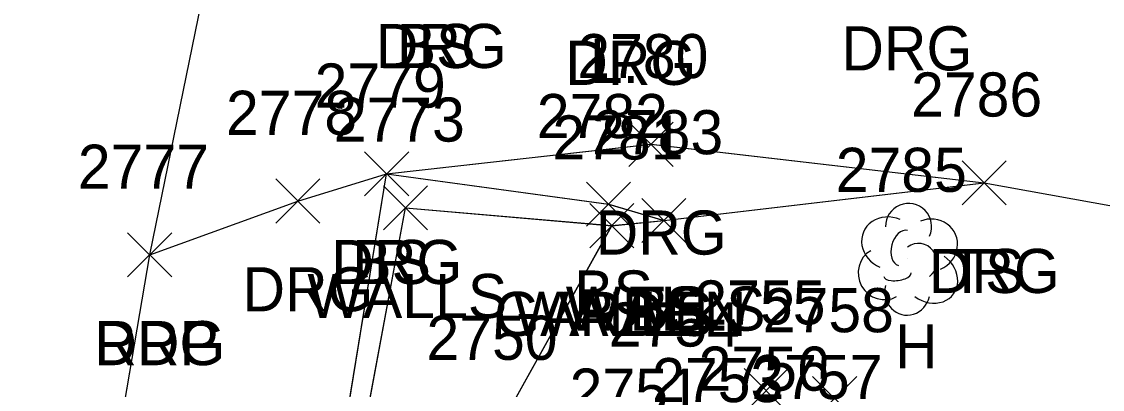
# Model space of a CAD drawing. Extents: x 1554668 to 1563881, y 831386 to 834374.
# Drawn here: x 1562251.48 to 1562300.53, y 832604.9 to 832621.57 of the extents above; entities that cross this region are included whole.
import ezdxf

# ---------------------------------------------------------------- set-up
doc = ezdxf.new("R2010")
doc.units = 0
for name, color, linetype in [('L_A', 7, 'Continuous'), ('L_C', 7, 'Continuous'), ('L_I', 7, 'Continuous'), ('L_TIC', 7, 'Continuous'), ('LAPB', 7, 'Continuous'), ('LELB', 7, 'Continuous'), ('LTD', 7, 'Continuous'), ('LWS', 7, 'Continuous'), ('P_A', 7, 'Continuous'), ('P_I', 7, 'Continuous'), ('P_TIC', 7, 'Continuous'), ('PET', 7, 'Continuous'), ('R_A', 7, 'Continuous'), ('R_I', 7, 'Continuous'), ('R_TIC', 7, 'Continuous'), ('RDG', 7, 'Continuous')]:
    doc.layers.add(name, color=color, linetype=linetype)

msp = doc.modelspace()

# ---------------------------------------------------------------- linework, layer by layer
at = {"layer": 'L_TIC'}
for points in [[(1562267.05, 832613.675), (1562269.05, 832615.675)], [(1562269.05, 832613.675), (1562267.05, 832615.675)], [(1562294.168, 832613.268), (1562296.168, 832615.268)], [(1562296.168, 832613.268), (1562294.168, 832615.268)], [(1562277.124, 832612.291), (1562279.124, 832614.291)], [(1562279.124, 832612.291), (1562277.124, 832614.291)], [(1562267.91, 832612.132), (1562269.91, 832614.132)], [(1562269.91, 832612.132), (1562267.91, 832614.132)], [(1562277.265, 832611.321), (1562279.265, 832613.321)], [(1562279.265, 832611.321), (1562277.265, 832613.321)], [(1562277.265, 832611.321), (1562279.265, 832613.321)], [(1562279.265, 832611.321), (1562277.265, 832613.321)], [(1562279.635, 832611.559), (1562281.635, 832613.559)], [(1562281.635, 832611.559), (1562279.635, 832613.559)], [(1562279.635, 832611.559), (1562281.635, 832613.559)], [(1562281.635, 832611.559), (1562279.635, 832613.559)], [(1562279.635, 832611.559), (1562281.635, 832613.559)], [(1562281.635, 832611.559), (1562279.635, 832613.559)]]:
    msp.add_lwpolyline(points, dxfattribs=at)
at = {"layer": 'LAPB'}
for points in [[(1562272.119, 832585.563), (1562273.731, 832594.31), (1562273.204, 832603.237), (1562278.265, 832612.321)], [(1562272.122, 832585.564), (1562273.736, 832594.308), (1562273.207, 832603.236), (1562278.271, 832612.319)], [(1562272.122, 832585.564), (1562273.736, 832594.308), (1562273.207, 832603.236), (1562278.271, 832612.319)], [(1562272.122, 832585.564), (1562273.736, 832594.308), (1562273.207, 832603.236), (1562278.271, 832612.319)]]:
    msp.add_lwpolyline(points, dxfattribs=at)
at = {"layer": 'LELB'}
for points in [[(1562263.663, 832587.848), (1562268.05, 832614.675), (1562278.124, 832613.291), (1562280.635, 832612.559)], [(1562263.665, 832587.848), (1562268.049, 832614.677), (1562278.13, 832613.289), (1562280.64, 832612.558)], [(1562263.665, 832587.848), (1562268.049, 832614.677), (1562278.13, 832613.289), (1562280.64, 832612.558)], [(1562263.665, 832587.848), (1562268.049, 832614.677), (1562278.13, 832613.289), (1562280.64, 832612.558)], [(1562280.635, 832612.559), (1562295.168, 832614.268)], [(1562280.64, 832612.558), (1562295.171, 832614.268)], [(1562280.64, 832612.558), (1562295.171, 832614.268)], [(1562280.64, 832612.558), (1562295.171, 832614.268)]]:
    msp.add_lwpolyline(points, dxfattribs=at)
at = {"layer": 'LTD'}
msp.add_line((1562291.691, 832610.853), (1562291.691, 832610.853), dxfattribs=at)
msp.add_line((1562291.691, 832610.853), (1562291.691, 832610.853), dxfattribs=at)
msp.add_arc((1562291.738, 832612.286), 1.047, 335.5272, 180.9563, dxfattribs=at)
for centre, major_axis, ratio, start_param, end_param in [((1562290.899, 832611.519), (1.21, -0.512), 0.895232, 1.570796, 4.712389), ((1562292.733, 832611.436), (-1.141, -0.483), 0.949671, 1.570796, 4.712389), ((1562291.483, 832611.311), (-0.208, -0.792), 0.645439, 3.141593, 6.283185), ((1562292.191, 832610.686), (-0.5, 0.667), 0.989748, 3.141593, 6.283185), ((1562290.608, 832610.144), (0.584, -1.042), 0.959034, 3.141593, 6.283185), ((1562292.691, 832610.019), (-1.09, 0.792), 0.841452, 1.570796, 4.712389), ((1562291.233, 832610.102), (-0.625, -0.083), 0.423636, 0, 3.141593), ((1562291.691, 832609.353), (0.265, 1.061), 0.942809, 1.570796, 4.712389)]:
    msp.add_ellipse(centre, major_axis=major_axis, ratio=ratio, start_param=start_param, end_param=end_param, dxfattribs=at)
at = {"layer": 'LWS'}
for points in [[(1562266.675, 832587.359), (1562264.37, 832588.751), (1562268.91, 832613.132), (1562278.265, 832612.321), (1562280.635, 832612.559)], [(1562266.679, 832587.357), (1562264.376, 832588.746), (1562268.913, 832613.131), (1562278.271, 832612.319), (1562280.64, 832612.558)], [(1562266.679, 832587.357), (1562264.376, 832588.746), (1562268.913, 832613.131), (1562278.271, 832612.319), (1562280.64, 832612.558)], [(1562266.679, 832587.357), (1562264.376, 832588.746), (1562268.913, 832613.131), (1562278.271, 832612.319), (1562280.64, 832612.558)]]:
    msp.add_lwpolyline(points, dxfattribs=at)
at = {"layer": 'P_TIC'}
for points in [[(1562256.295, 832609.994), (1562258.295, 832611.994)], [(1562258.295, 832609.994), (1562256.295, 832611.994)]]:
    msp.add_lwpolyline(points, dxfattribs=at)
at = {"layer": 'PET'}
for points in [[(1562193.167, 832267.13), (1562201.146, 832309.703), (1562207.218, 832342.575), (1562208.538, 832349.445), (1562211.679, 832366.094), (1562212.836, 832373.113), (1562216.871, 832394.677), (1562221.784, 832421.25), (1562225.693, 832442.111), (1562233.351, 832484.078), (1562234.186, 832488.931), (1562241.957, 832528.547), (1562242.008, 832533.059), (1562244.222, 832536.962), (1562248.062, 832556.9), (1562257.295, 832610.994), (1562261.428, 832631.195), (1562266.166, 832657.988), (1562270.512, 832679.644), (1562276.163, 832714.072), (1562282.459, 832748.505), (1562288.68, 832787.056), (1562293.2, 832810.286), (1562300.396, 832850.568)], [(1562193.171, 832267.13), (1562201.149, 832309.703), (1562207.222, 832342.574), (1562208.542, 832349.444), (1562211.683, 832366.093), (1562212.84, 832373.112), (1562216.874, 832394.674), (1562221.788, 832421.249), (1562225.694, 832442.106), (1562233.354, 832484.072), (1562234.19, 832488.925), (1562241.961, 832528.547), (1562242.013, 832533.06), (1562244.225, 832536.956), (1562248.066, 832556.896), (1562257.301, 832610.991), (1562261.43, 832631.195), (1562266.171, 832657.989), (1562270.514, 832679.643), (1562276.166, 832714.07), (1562282.463, 832748.508), (1562288.682, 832787.054), (1562293.205, 832810.287), (1562300.398, 832850.573)], [(1562193.171, 832267.13), (1562201.149, 832309.703), (1562207.222, 832342.574), (1562208.542, 832349.444), (1562211.683, 832366.093), (1562212.84, 832373.112), (1562216.874, 832394.674), (1562221.788, 832421.249), (1562225.694, 832442.106), (1562233.354, 832484.072), (1562234.19, 832488.925), (1562241.961, 832528.547), (1562242.013, 832533.06), (1562244.225, 832536.956), (1562248.066, 832556.896), (1562257.301, 832610.991), (1562261.43, 832631.195), (1562266.171, 832657.989), (1562270.514, 832679.643), (1562276.166, 832714.07), (1562282.463, 832748.508), (1562288.682, 832787.054), (1562293.205, 832810.287), (1562300.398, 832850.573)], [(1562193.171, 832267.13), (1562201.149, 832309.703), (1562207.222, 832342.574), (1562208.542, 832349.444), (1562211.683, 832366.093), (1562212.84, 832373.112), (1562216.874, 832394.674), (1562221.788, 832421.249), (1562225.694, 832442.106), (1562233.354, 832484.072), (1562234.19, 832488.925), (1562241.961, 832528.547), (1562242.013, 832533.06), (1562244.225, 832536.956), (1562248.066, 832556.896), (1562257.301, 832610.991), (1562261.43, 832631.195), (1562266.171, 832657.989), (1562270.514, 832679.643), (1562276.166, 832714.07), (1562282.463, 832748.508), (1562288.682, 832787.054), (1562293.205, 832810.287), (1562300.398, 832850.573)]]:
    msp.add_lwpolyline(points, dxfattribs=at)
at = {"layer": 'R_TIC'}
for points in [[(1562279.048, 832615.009), (1562281.048, 832617.009)], [(1562281.048, 832615.009), (1562279.048, 832617.009)], [(1562267.05, 832613.675), (1562269.05, 832615.675)], [(1562269.05, 832613.675), (1562267.05, 832615.675)], [(1562294.168, 832613.268), (1562296.168, 832615.268)], [(1562296.168, 832613.268), (1562294.168, 832615.268)], [(1562263.019, 832612.438), (1562265.019, 832614.438)], [(1562265.019, 832612.438), (1562263.019, 832614.438)], [(1562256.295, 832609.994), (1562258.295, 832611.994)], [(1562258.295, 832609.994), (1562256.295, 832611.994)], [(1562284.276, 832603.838), (1562286.276, 832605.838)], [(1562286.276, 832603.838), (1562284.276, 832605.838)], [(1562287.382, 832603.489), (1562289.382, 832605.489)], [(1562289.382, 832603.489), (1562287.382, 832605.489)]]:
    msp.add_lwpolyline(points, dxfattribs=at)
at = {"layer": 'RDG'}
for points in [[(1562257.295, 832610.994), (1562264.019, 832613.438), (1562268.05, 832614.675), (1562280.048, 832616.009), (1562295.168, 832614.268), (1562327.779, 832608.378)], [(1562257.301, 832610.991), (1562264.023, 832613.437), (1562268.049, 832614.677), (1562280.047, 832616.01), (1562295.171, 832614.268), (1562327.781, 832608.379)], [(1562257.301, 832610.991), (1562264.023, 832613.437), (1562268.049, 832614.677), (1562280.047, 832616.01), (1562295.171, 832614.268), (1562327.781, 832608.379)], [(1562257.301, 832610.991), (1562264.023, 832613.437), (1562268.049, 832614.677), (1562280.047, 832616.01), (1562295.171, 832614.268), (1562327.781, 832608.379)]]:
    msp.add_lwpolyline(points, dxfattribs=at)

# ---------------------------------------------------------------- texts
at = {"layer": 'L_A'}
for s, p in [('BS', (1562268.51, 832619.469)), ('BS', (1562266.491, 832609.675)), ('TS', (1562293.578, 832609.268)), ('BS', (1562276.565, 832608.291)), ('WALLS', (1562264.453, 832608.132)), ('GARDEN', (1562272.935, 832607.321)), ('WALLS', (1562273.809, 832607.321)), ('WALLS', (1562276.178, 832607.559)), ('TS', (1562279.044, 832607.559)), ('BS', (1562279.076, 832607.559)), ('H', (1562291.124, 832605.853))]:
    msp.add_text(s, height=2, dxfattribs=at).set_placement(p)
at = {"layer": 'L_C'}
msp.add_text('L.', height=2, dxfattribs=at).set_placement((1562277.271, 832618.794))
at = {"layer": 'L_I'}
for s, p in [('2779', (1562264.782, 832617.675)), ('2786', (1562291.853, 832617.268)), ('2773', (1562265.65, 832616.132)), ('2782', (1562274.864, 832616.291)), ('2783', (1562277.375, 832615.559)), ('2783', (1562277.375, 832615.559)), ('2783', (1562277.375, 832615.559)), ('2781', (1562275.572, 832615.321)), ('2781', (1562275.572, 832615.321)), ('2785', (1562288.431, 832613.853)), ('2750', (1562269.857, 832606.237))]:
    msp.add_text(s, height=2, dxfattribs=at).set_placement(p)
at = {"layer": 'P_A'}
msp.add_text('RDP', height=2, dxfattribs=at).set_placement((1562254.783, 832605.994))
at = {"layer": 'P_I'}
msp.add_text('2777', height=2, dxfattribs=at).set_placement((1562254.035, 832613.994))
at = {"layer": 'R_A'}
for p in [(1562267.557, 832619.469), (1562288.687, 832619.361), (1562276.158, 832618.702), (1562277.537, 832611.009), (1562265.538, 832609.675), (1562292.657, 832609.268), (1562261.507, 832608.438), (1562254.783, 832605.994)]:
    msp.add_text('DRG', height=2, dxfattribs=at).set_placement(p)
at = {"layer": 'R_I'}
for s, p in [('2780', (1562276.702, 832619.009)), ('2779', (1562264.782, 832617.675)), ('2786', (1562291.853, 832617.268)), ('2778', (1562260.759, 832616.438)), ('2777', (1562254.035, 832613.994)), ('2755', (1562282.016, 832607.838)), ('2758', (1562285.122, 832607.489)), ('2754', (1562278.131, 832606.839)), ('2756', (1562282.207, 832604.837)), ('2753', (1562280.101, 832604.319)), ('2757', (1562284.603, 832604.456)), ('2751', (1562276.354, 832603.842))]:
    msp.add_text(s, height=2, dxfattribs=at).set_placement(p)

doc.saveas('drawing.dxf')
